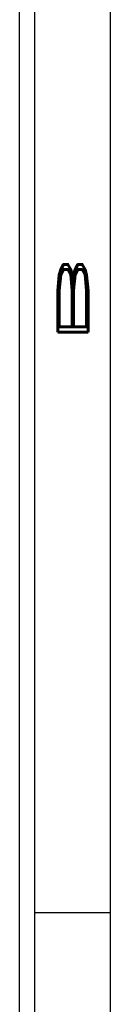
# Model space of a CAD drawing. Header units: inches. Extents: x 220 to 877, y 4 to 174.
# Tile 508 of 656: x 542.661 to 542.961, y 90.999 to 94.247. Entities that reach past the tile are written whole.
import ezdxf

# ---------------------------------------------------------------- set-up
doc = ezdxf.new("R2010")
doc.units = ezdxf.units.IN
doc.header["$LTSCALE"] = 0.5
doc.header["$MEASUREMENT"] = 0
doc.layers.add('SID-M-D', color=42, linetype='Continuous')
doc.layers.add('SID-M-S', color=105, linetype='Continuous')
doc.styles.add('R', font='ROMAND.SHX')

# ---------------------------------------------------------------- blocks, each defined once
blk = doc.blocks.new('*U9')
at = {"layer": 'SID-M-S'}
for p, q in [((0.2499999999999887, 6.661338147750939e-16), (0.2499999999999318, 21.99999999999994)), ((0.3, 6.661338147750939e-16), (0.299999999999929, 21.99999999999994)), ((0.55, 6.661338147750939e-16), (0.549999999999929, 21.99999999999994)), ((0.2999999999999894, 2.999999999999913), (0.5499999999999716, 2.999999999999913))]:
    blk.add_line(p, q, dxfattribs=at)
at = {"layer": 'SID-M-D', "style": 'R', "width": 4}
blk.add_text('B', height=0.09999999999, rotation=90, dxfattribs=at).set_placement((0.4762159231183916, 4.846344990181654))

msp = doc.modelspace()

# ---------------------------------------------------------------- block references
at = {"layer": 'SID-M-D'}
msp.add_blockref('*U9', (542.4107340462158, 88.30166505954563), dxfattribs=at)

doc.saveas('drawing.dxf')
